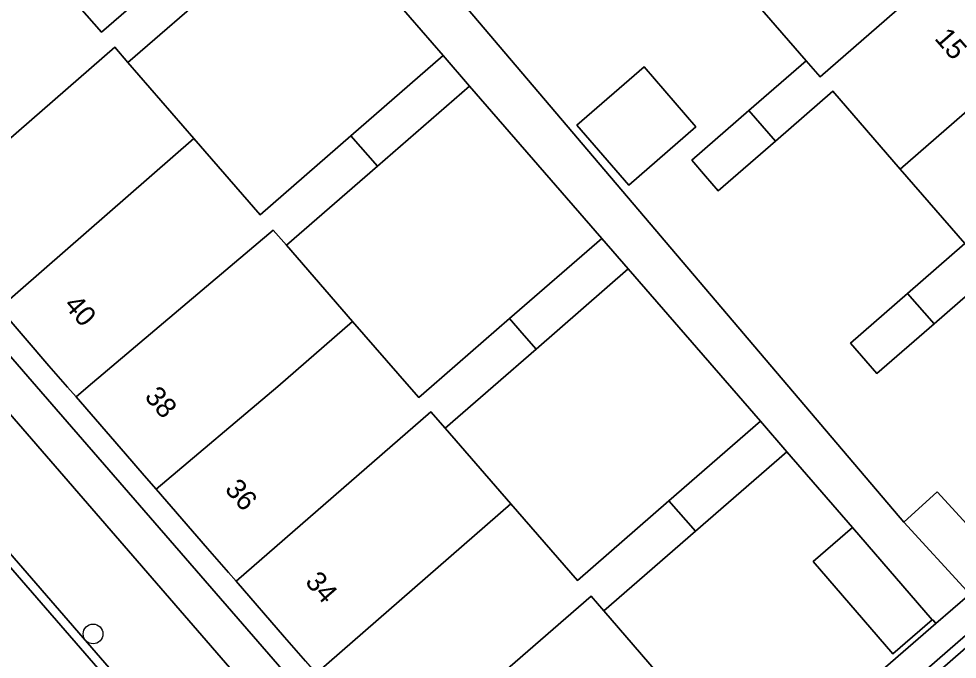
# Model space of a CAD drawing. Extents: x 155887 to 156869, y 383880 to 384678.
# Drawn here: x 156582.86 to 156629.4, y 383986.49 to 384018.22 of the extents above; entities that cross this region are included whole.
import ezdxf

# ---------------------------------------------------------------- set-up
doc = ezdxf.new("R2010")
doc.units = 0
for name, color, linetype in [('IMGEO_Boom', 7, 'Continuous'), ('IMGEO_Erf', 7, 'Continuous'), ('IMGEO_Pand', 7, 'Continuous'), ('IMGEO_Pand_nummerreeks', 7, 'Continuous'), ('IMGEO_Parkeervlak_open', 7, 'Continuous'), ('IMGEO_Rijbaan_lokaal_gesloten', 7, 'Continuous'), ('IMGEO_Rijbaan_lokaal_open', 7, 'Continuous'), ('IMGEO_Voetpad_open', 7, 'Continuous')]:
    doc.layers.add(name, color=color, linetype=linetype)

msp = doc.modelspace()

# ---------------------------------------------------------------- linework, layer by layer
at = {"layer": 'IMGEO_Boom'}
msp.add_circle((156586.541, 383987.738), 0.489, dxfattribs=at)
at = {"layer": 'IMGEO_Erf'}
for points in [[(156596.038, 384025.451), (156592.56, 384029.456), (156583.457, 384021.55), (156586.957, 384017.563), (156591.464, 384021.478)], [(156603.905, 384016.393), (156597.349, 384023.941), (156592.775, 384019.969), (156588.268, 384016.054), (156591.546, 384012.28), (156594.825, 384008.505), (156599.332, 384012.42)], [(156616.44, 384012.871), (156613.111, 384009.98), (156610.537, 384012.944), (156613.866, 384015.835)], [(156611.773, 384007.335), (156605.217, 384014.883), (156600.643, 384010.911), (156596.136, 384006.996), (156599.414, 384003.222), (156602.212, 384000), (156602.692, 383999.447), (156603.329, 384000), (156607.199, 384003.362)], [(156613.084, 384005.825), (156608.511, 384001.853), (156606.378, 384000), (156604.004, 383997.938), (156607.267, 383994.181), (156610.56, 383990.389), (156615.1, 383994.333), (156619.641, 383998.277)], [(156622.256, 383991.321), (156624.206, 383993.005), (156620.952, 383996.767), (156616.412, 383992.824), (156611.871, 383988.88), (156615.191, 383985.036), (156619.232, 383980.357), (156628.341, 383988.255), (156628.197, 383988.421), (156628.157, 383988.43), (156626.207, 383986.746)]]:
    msp.add_lwpolyline(points, close=True, dxfattribs=at)
for points in [[(156598.505, 384026.501), (156626.755, 383993.273), (156628.408, 383994.787), (156631.53, 383991.38)], [(156631.087, 384005.569), (156628.249, 384003.104), (156625.41, 384000.639), (156624.866, 384001.266), (156624.099, 384002.149), (156626.937, 384004.614), (156629.776, 384007.079), (156626.568, 384010.773), (156623.22, 384014.628), (156620.382, 384012.163), (156617.543, 384009.698), (156616.916, 384010.42), (156616.232, 384011.208), (156619.07, 384013.673), (156621.909, 384016.138), (156618.616, 384019.93)], [(156597.07, 383986.389), (156596.031, 383987.585), (156593.631, 383990.348), (156593.26, 383990.776), (156592.218, 383991.975), (156589.664, 383994.916), (156589.073, 383995.596), (156588.153, 383996.655), (156585.697, 383999.483), (156585.273, 383999.972), (156584.355, 384001.03), (156581.878, 384003.881), (156581.331, 384004.511), (156580.55, 384005.409), (156577.944, 384008.41), (156577.527, 384008.89), (156576.89, 384009.624), (156573.798, 384013.184), (156572.933, 384012.431), (156583.736, 384000), (156608.736, 383971.231)]]:
    msp.add_lwpolyline(points, dxfattribs=at)
at = {"layer": 'IMGEO_Pand'}
for points in [[(156629.21, 384021.101), (156625.232, 384025.676), (156618.616, 384019.93), (156621.909, 384016.138), (156622.592, 384015.351)], [(156592.775, 384019.969), (156591.464, 384021.478), (156586.957, 384017.563), (156583.457, 384021.55), (156573.798, 384013.184), (156576.89, 384009.624), (156577.527, 384008.89), (156577.944, 384008.41), (156587.613, 384016.809), (156588.268, 384016.054)], [(156633.189, 384016.525), (156629.21, 384021.101), (156622.592, 384015.351), (156621.909, 384016.138), (156619.07, 384013.673), (156620.382, 384012.163), (156623.22, 384014.628), (156626.568, 384010.773)], [(156581.878, 384003.881), (156591.546, 384012.28), (156588.268, 384016.054), (156587.613, 384016.809), (156577.944, 384008.41), (156580.55, 384005.409), (156581.331, 384004.511)], [(156599.332, 384012.42), (156600.643, 384010.911), (156605.217, 384014.883), (156603.905, 384016.393)], [(156637.168, 384011.949), (156633.189, 384016.525), (156626.568, 384010.773), (156629.776, 384007.079), (156630.543, 384006.196)], [(156613.111, 384009.98), (156616.44, 384012.871), (156613.866, 384015.835), (156610.537, 384012.944)], [(156620.382, 384012.163), (156619.07, 384013.673), (156616.232, 384011.208), (156616.916, 384010.42), (156617.543, 384009.698)], [(156581.878, 384003.881), (156584.355, 384001.03), (156585.273, 383999.972), (156585.697, 383999.483), (156586.292, 384000), (156595.48, 384007.751), (156596.136, 384006.996), (156600.643, 384010.911), (156599.332, 384012.42), (156594.825, 384008.505), (156591.546, 384012.28)], [(156641.147, 384007.374), (156637.168, 384011.949), (156630.543, 384006.196), (156629.776, 384007.079), (156626.937, 384004.614), (156628.249, 384003.104), (156631.087, 384005.569), (156634.52, 384001.618)], [(156599.414, 384003.222), (156596.136, 384006.996), (156595.48, 384007.751), (156586.292, 384000), (156585.697, 383999.483), (156588.153, 383996.655), (156589.073, 383995.596), (156589.664, 383994.916), (156595.705, 384000)], [(156608.511, 384001.853), (156613.084, 384005.825), (156611.773, 384007.335), (156607.199, 384003.362), (156607.806, 384002.664)], [(156628.249, 384003.104), (156626.937, 384004.614), (156624.099, 384002.149), (156624.866, 384001.266), (156625.41, 384000.639)], [(156603.3, 383998.749), (156604.004, 383997.938), (156606.378, 384000), (156608.511, 384001.853), (156607.806, 384002.664), (156607.199, 384003.362), (156603.329, 384000), (156602.692, 383999.447), (156602.212, 384000), (156599.414, 384003.222), (156595.705, 384000), (156589.664, 383994.916), (156592.218, 383991.975), (156593.26, 383990.776), (156593.631, 383990.348)], [(156604.004, 383997.938), (156603.3, 383998.749), (156593.631, 383990.348), (156596.031, 383987.585), (156597.07, 383986.389), (156597.599, 383985.78), (156607.267, 383994.181)], [(156620.952, 383996.767), (156619.641, 383998.277), (156615.1, 383994.333), (156616.412, 383992.824)], [(156631.53, 383991.38), (156628.408, 383994.787), (156626.755, 383993.273), (156629.878, 383989.866)], [(156607.267, 383994.181), (156597.599, 383985.78), (156600.225, 383982.756), (156601.392, 383981.413), (156601.566, 383981.212), (156611.237, 383989.615), (156611.871, 383988.88), (156616.412, 383992.824), (156615.1, 383994.333), (156610.56, 383990.389)], [(156624.206, 383993.005), (156622.256, 383991.321), (156626.207, 383986.746), (156628.157, 383988.43)], [(156611.871, 383988.88), (156611.237, 383989.615), (156601.566, 383981.212), (156603.63, 383978.836), (156604.809, 383977.478), (156605.533, 383976.645), (156615.191, 383985.036)]]:
    msp.add_lwpolyline(points, close=True, dxfattribs=at)
at = {"layer": 'IMGEO_Parkeervlak_open'}
msp.add_lwpolyline([(156591.511, 383981.251), (156594.923, 383984.215), (156581.218, 384000), (156579.829, 384001.6), (156577.973, 384000), (156576.407, 383998.65)], close=True, dxfattribs=at)
at = {"layer": 'IMGEO_Rijbaan_lokaal_gesloten'}
msp.add_lwpolyline([(156650.086, 383913.301), (156630.384, 383935.946), (156605.883, 383964.081), (156603.554, 383966.725), (156574.636, 384000), (156565.483, 384010.532), (156529.628, 384051.804)], dxfattribs=at)
at = {"layer": 'IMGEO_Rijbaan_lokaal_open'}
msp.add_lwpolyline([(156529.628, 384051.804), (156565.483, 384010.532), (156574.636, 384000), (156603.554, 383966.725), (156603.883, 383967.013), (156602.42, 383968.708), (156601.642, 383969.638), (156592.109, 383980.552), (156591.511, 383981.251), (156576.407, 383998.65), (156575.798, 383999.325), (156575.214, 384000), (156570.896, 384004.989), (156569.471, 384006.617), (156568.014, 384008.289), (156565.824, 384010.805), (156561.467, 384015.811), (156560.867, 384016.521), (156546.504, 384033.054), (156545.876, 384033.764), (156533.37, 384048.181), (156529.835, 384052.221)], dxfattribs=at)
at = {"layer": 'IMGEO_Voetpad_open'}
msp.add_lwpolyline([(156701.592, 384051.857), (156694.362, 384045.615), (156682.932, 384035.678), (156680.803, 384033.827), (156672.728, 384026.807), (156666.095, 384021.051), (156663.829, 384019.095), (156662.415, 384017.868), (156658.96, 384014.865), (156658.614, 384014.564), (156656.338, 384012.579), (156654.062, 384010.594), (156653.701, 384010.28), (156650.3, 384007.321), (156648.778, 384005.996), (156647.359, 384004.761), (156645.116, 384002.809), (156641.882, 384000), (156638.487, 383997.051), (156630.016, 383989.707), (156628.341, 383988.255), (156619.232, 383980.357)], dxfattribs=at)
for points in [[(156598.505, 384026.501), (156598.427, 384026.433), (156596.81, 384028.295), (156596.908, 384028.38), (156594.535, 384031.171), (156592.56, 384029.456), (156596.038, 384025.451), (156597.349, 384023.941), (156603.905, 384016.393), (156605.217, 384014.883), (156611.773, 384007.335), (156613.084, 384005.825), (156619.641, 383998.277), (156620.952, 383996.767), (156624.206, 383993.005), (156628.157, 383988.43), (156628.197, 383988.421), (156628.341, 383988.255), (156630.016, 383989.707), (156629.878, 383989.866), (156626.755, 383993.273)], [(156583.736, 384000), (156572.933, 384012.431), (156572.904, 384012.408), (156571.511, 384011.292), (156574.313, 384007.943), (156579.202, 384002.311), (156576.567, 384000), (156575.798, 383999.325), (156576.407, 383998.65), (156577.973, 384000), (156579.829, 384001.6), (156581.218, 384000), (156594.923, 383984.215), (156591.511, 383981.251), (156592.109, 383980.552), (156595.533, 383983.524), (156605.035, 383972.576), (156607.297, 383969.986), (156608.736, 383971.231)], [(156610.824, 383970.521), (156644.7, 384000), (156648.386, 384003.208), (156648.083, 384003.559), (156643.992, 384000), (156610.517, 383970.878)], [(156610.824, 383970.521), (156610.517, 383970.878), (156643.992, 384000), (156648.083, 384003.559), (156648.386, 384003.208), (156644.7, 384000)]]:
    msp.add_lwpolyline(points, close=True, dxfattribs=at)

# ---------------------------------------------------------------- texts
at = {"layer": 'IMGEO_Pand_nummerreeks'}
for s, rotation, p in [('15', 311.0064, (156628.23, 384017.23)), ('40', 310.8119, (156585.051, 384004.009)), ('38', 310.9758, (156589.052, 383999.465)), ('36', 310.9777, (156593.033, 383994.88)), ('34', 310.9777, (156597.016, 383990.294))]:
    msp.add_text(s, height=1, rotation=rotation, dxfattribs=at).set_placement(p)

doc.saveas('drawing.dxf')
